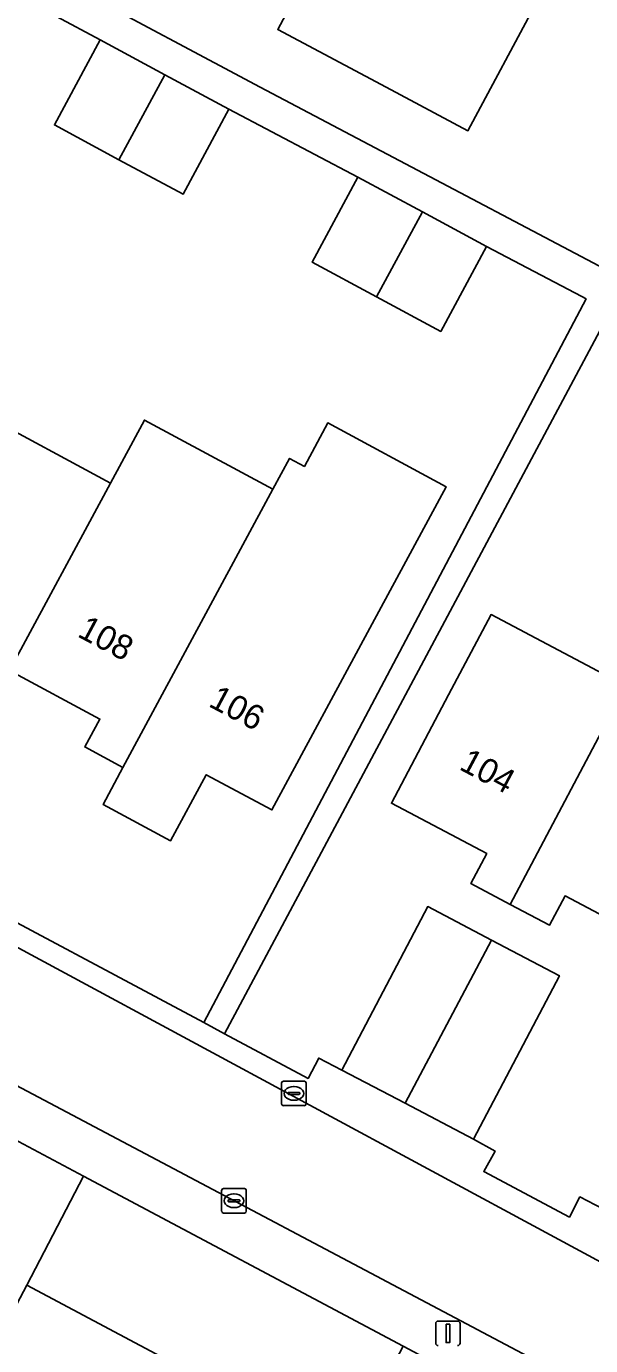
# Model space of a CAD drawing. Extents: x 158455 to 159797, y 387218 to 388672.
# Drawn here: x 159503.4 to 159526.4, y 388434.5 to 388488.3 of the extents above; entities that cross this region are included whole.
import ezdxf

# ---------------------------------------------------------------- set-up
doc = ezdxf.new("R2010")
doc.units = 0
for name, color, linetype in [('IMGEO_Erf', 7, 'Continuous'), ('IMGEO_Groenvoorziening', 7, 'Continuous'), ('IMGEO_Kolk', 7, 'Continuous'), ('IMGEO_Lichtmast', 7, 'Continuous'), ('IMGEO_Pand', 7, 'Continuous'), ('IMGEO_Pand_nummerreeks', 7, 'Continuous'), ('IMGEO_Parkeervlak_open', 7, 'Continuous'), ('IMGEO_Rijbaan_lokaal_open', 7, 'Continuous'), ('IMGEO_Voetpad_open', 7, 'Continuous')]:
    doc.layers.add(name, color=color, linetype=linetype)

msp = doc.modelspace()

# ---------------------------------------------------------------- linework, layer by layer
at = {"layer": 'IMGEO_Erf'}
for points in [[(159505.296, 388489.919), (159512.95, 388485.827), (159531.962, 388475.786), (159532.548, 388476.894), (159534.555, 388475.834), (159544.711, 388478.1), (159546.844, 388482.088), (159551.5, 388479.598), (159569.503, 388483.569), (159565.597, 388500)], [(159524.295, 388489.407), (159521.427, 388484.045), (159518.086, 388485.824), (159513.672, 388488.174), (159515.688, 388491.962)], [(159500, 388453.343), (159510.651, 388447.656), (159526.244, 388477.182), (159526.069, 388477.275), (159522.185, 388479.326), (159520.316, 388475.857), (159517.701, 388477.265), (159515.069, 388478.683), (159516.938, 388482.152), (159511.68, 388484.923), (159509.811, 388481.454), (159507.196, 388482.863), (159504.564, 388484.28), (159506.433, 388487.749), (159504.649, 388488.71)], [(159527.227, 388476.663), (159511.497, 388447.204), (159514.911, 388445.381), (159515.343, 388446.21), (159516.285, 388445.719), (159519.788, 388452.387), (159522.381, 388451.025), (159525.157, 388449.567), (159521.653, 388442.899), (159522.535, 388442.414), (159522.072, 388441.576), (159525.562, 388439.724), (159525.995, 388440.543), (159526.924, 388440.059)], [(159501.609, 388472.491), (159506.849, 388469.67), (159508.234, 388472.241), (159513.474, 388469.418), (159514.152, 388470.676), (159514.756, 388470.35), (159515.71, 388472.12), (159520.533, 388469.522), (159517.521, 388463.925), (159513.433, 388456.33), (159510.756, 388457.771), (159509.304, 388455.073), (159506.547, 388456.559), (159507.36, 388458.068), (159505.805, 388458.905), (159506.417, 388460.042), (159502.731, 388462.026)], [(159529.085, 388450.873), (159525.384, 388452.827), (159524.753, 388451.633), (159523.149, 388452.48), (159521.544, 388453.328), (159522.191, 388454.552), (159518.304, 388456.605), (159520.64, 388461.027), (159522.368, 388464.3), (159527.859, 388461.4)]]:
    msp.add_lwpolyline(points, dxfattribs=at)
at = {"layer": 'IMGEO_Groenvoorziening'}
msp.add_lwpolyline([(159516.464, 388430.006), (159503.435, 388436.943), (159502.352, 388434.872), (159498.867, 388436.701), (159492.172, 388440.307), (159486.505, 388443.189), (159482.339, 388435.358), (159499.775, 388426.013), (159516.659, 388416.964)], dxfattribs=at)
msp.add_lwpolyline([(159503.435, 388436.943), (159505.757, 388441.385), (159502.265, 388443.243), (159500, 388438.883), (159498.867, 388436.701), (159502.352, 388434.872)], close=True, dxfattribs=at)
at = {"layer": 'IMGEO_Kolk'}
for p, q in [((159513.829, 388444.341), (159513.829, 388445.193)), ((159513.904, 388445.267), (159514.756, 388445.267)), ((159514.131, 388444.81), (159514.529, 388444.81)), ((159514.317, 388445.047), (159514.342, 388445.047)), ((159514.83, 388445.193), (159514.83, 388444.341)), ((159514.756, 388444.267), (159513.904, 388444.267)), ((159514.088, 388444.761), (159514.088, 388444.773)), ((159514.526, 388444.724), (159514.128, 388444.724)), ((159514.34, 388444.487), (159514.315, 388444.487)), ((159514.572, 388444.773), (159514.572, 388444.761)), ((159511.384, 388439.961), (159511.384, 388440.813)), ((159511.459, 388440.887), (159512.311, 388440.887)), ((159511.872, 388440.667), (159511.897, 388440.667)), ((159512.385, 388440.813), (159512.385, 388439.961)), ((159511.643, 388440.381), (159511.643, 388440.393)), ((159512.081, 388440.344), (159511.683, 388440.344)), ((159511.686, 388440.43), (159512.084, 388440.43)), ((159511.895, 388440.107), (159511.87, 388440.107)), ((159512.127, 388440.393), (159512.127, 388440.381)), ((159512.311, 388439.887), (159511.459, 388439.887))]:
    msp.add_line(p, q, dxfattribs=at)
for points in [[(159513.829, 388444.341), (159513.829, 388445.193)], [(159513.904, 388445.267), (159514.756, 388445.267)], [(159514.83, 388445.193), (159514.83, 388444.341)], [(159514.756, 388444.267), (159513.904, 388444.267)], [(159511.384, 388439.961), (159511.384, 388440.813)], [(159511.459, 388440.887), (159512.311, 388440.887)], [(159512.385, 388440.813), (159512.385, 388439.961)], [(159512.311, 388439.887), (159511.459, 388439.887)]]:
    msp.add_lwpolyline(points, dxfattribs=at)
for centre, radius, start, end in [((159513.906, 388445.191), 0.0765, 91.552, 178.448), ((159513.906, 388445.191), 0.0765, 91.552, 178.448), ((159514.128, 388444.77), 0.0403, 85.8775, 175.7526), ((159514.533, 388444.772), 0.0386, 1.7309, 96.639), ((159514.754, 388445.191), 0.0765, 1.552, 88.448), ((159514.754, 388445.191), 0.0765, 1.552, 88.448), ((159513.906, 388444.343), 0.0765, 181.552, 268.448), ((159513.906, 388444.343), 0.0765, 181.552, 268.448), ((159514.125, 388444.76), 0.0366, 178.938, 274.7102), ((159514.529, 388444.767), 0.043, 264.8664, 352.4533), ((159514.754, 388444.343), 0.0765, 271.552, 358.448), ((159514.754, 388444.343), 0.0765, 271.552, 358.448), ((159511.461, 388440.811), 0.0765, 91.552, 178.448), ((159511.461, 388440.811), 0.0765, 91.552, 178.448), ((159512.309, 388440.811), 0.0765, 1.552, 88.448), ((159512.309, 388440.811), 0.0765, 1.552, 88.448), ((159511.461, 388439.963), 0.0765, 181.552, 268.448), ((159511.461, 388439.963), 0.0765, 181.552, 268.448), ((159511.683, 388440.39), 0.0403, 85.8775, 175.7526), ((159511.68, 388440.38), 0.0366, 178.938, 274.7102), ((159512.084, 388440.387), 0.043, 264.8664, 352.4533), ((159512.088, 388440.392), 0.0386, 1.7309, 96.639), ((159512.309, 388439.963), 0.0765, 271.552, 358.448), ((159512.309, 388439.963), 0.0765, 271.552, 358.448)]:
    msp.add_arc(centre, radius, start, end, dxfattribs=at)
for centre, major_axis, ratio, start_param, end_param in [((159514.316, 388444.767), (-0.387, 0.002), 0.722429, 4.712389, 7.853982), ((159514.341, 388444.767), (-0.39, 0.002), 0.717154, 1.570796, 4.712389), ((159511.871, 388440.387), (-0.387, 0.002), 0.722429, 4.712389, 7.853982), ((159511.896, 388440.387), (-0.39, 0.002), 0.717154, 1.570796, 4.712389)]:
    msp.add_ellipse(centre, major_axis=major_axis, ratio=ratio, start_param=start_param, end_param=end_param, dxfattribs=at)
at = {"layer": 'IMGEO_Lichtmast'}
for p, q in [((159520.114, 388434.576), (159520.114, 388435.376)), ((159520.114, 388435.376), (159520.114, 388434.576)), ((159520.214, 388435.476), (159521.004, 388435.476)), ((159521.004, 388435.476), (159520.214, 388435.476)), ((159521.104, 388435.376), (159521.104, 388434.576)), ((159521.104, 388434.576), (159521.104, 388435.376))]:
    msp.add_line(p, q, dxfattribs=at)
msp.add_lwpolyline([(159520.534, 388435.351), (159520.684, 388435.351), (159520.684, 388434.601), (159520.534, 388434.601), (159520.534, 388435.351)], dxfattribs=at)
for centre, start, end in [((159520.214, 388435.376), 90, 180), ((159520.214, 388435.376), 90, 180), ((159521.004, 388435.376), 0, 90), ((159521.004, 388435.376), 360, 90), ((159520.214, 388434.576), 180, 270), ((159520.214, 388434.576), 180, 270), ((159521.004, 388434.576), 270, 0), ((159521.004, 388434.576), 270, 0)]:
    msp.add_arc(centre, 0.1, start, end, dxfattribs=at)
at = {"layer": 'IMGEO_Pand'}
for points in [[(159524.295, 388489.407), (159515.388, 388494.155), (159514.544, 388492.571), (159515.688, 388491.962), (159513.672, 388488.174), (159518.086, 388485.824), (159521.427, 388484.045)], [(159507.196, 388482.863), (159509.065, 388486.332), (159506.433, 388487.749), (159504.564, 388484.28)], [(159507.196, 388482.863), (159509.811, 388481.454), (159511.68, 388484.923), (159509.065, 388486.332)], [(159517.701, 388477.265), (159519.57, 388480.734), (159516.938, 388482.152), (159515.069, 388478.683)], [(159517.701, 388477.265), (159520.316, 388475.857), (159522.185, 388479.326), (159519.57, 388480.734)], [(159501.609, 388472.491), (159500, 388469.504), (159496.819, 388463.598), (159498.315, 388462.792), (159498.987, 388464.041), (159500, 388463.496), (159502.731, 388462.026), (159506.849, 388469.67)], [(159513.474, 388469.418), (159508.234, 388472.241), (159506.849, 388469.67), (159502.731, 388462.026), (159506.417, 388460.042), (159505.805, 388458.905), (159507.36, 388458.068)], [(159517.521, 388463.925), (159520.533, 388469.522), (159515.71, 388472.12), (159514.756, 388470.35), (159514.152, 388470.676), (159513.474, 388469.418), (159507.36, 388458.068), (159506.547, 388456.559), (159509.304, 388455.073), (159510.756, 388457.771), (159513.433, 388456.33)], [(159523.149, 388452.48), (159527.859, 388461.4), (159522.368, 388464.3), (159520.64, 388461.027), (159518.304, 388456.605), (159522.191, 388454.552), (159521.544, 388453.328)], [(159533.164, 388458.598), (159533.909, 388460.009), (159528.604, 388462.81), (159527.859, 388461.4), (159523.149, 388452.48), (159524.753, 388451.633), (159525.384, 388452.827), (159529.085, 388450.873)], [(159518.864, 388444.364), (159522.381, 388451.025), (159519.788, 388452.387), (159516.285, 388445.719)], [(159518.864, 388444.364), (159521.653, 388442.899), (159525.157, 388449.567), (159522.381, 388451.025)]]:
    msp.add_lwpolyline(points, close=True, dxfattribs=at)
at = {"layer": 'IMGEO_Parkeervlak_open'}
msp.add_lwpolyline([(159518.788, 388434.451), (159505.757, 388441.385), (159503.435, 388436.943), (159516.464, 388430.006)], close=True, dxfattribs=at)
at = {"layer": 'IMGEO_Rijbaan_lokaal_open'}
msp.add_lwpolyline([(159529.94, 388436.205), (159500, 388452.369), (159499.281, 388452.542), (159497.015, 388448.263), (159500, 388446.682), (159527.777, 388431.967)], dxfattribs=at)
at = {"layer": 'IMGEO_Voetpad_open'}
for points in [[(159401.552, 388504.614), (159410.48, 388500), (159413.495, 388498.401), (159416.497, 388496.809), (159419.86, 388495.026), (159440.748, 388483.88), (159465.03, 388470.792), (159489.793, 388457.538), (159496.29, 388454.117), (159499.281, 388452.542), (159500, 388452.369), (159529.94, 388436.205)], [(159526.924, 388440.059), (159525.995, 388440.543), (159525.562, 388439.724), (159522.072, 388441.576), (159522.535, 388442.414), (159521.653, 388442.899), (159518.864, 388444.364), (159516.285, 388445.719), (159515.343, 388446.21), (159514.911, 388445.381), (159511.497, 388447.204), (159510.651, 388447.656), (159500, 388453.343), (159487.794, 388459.861), (159488.313, 388460.832), (159485.714, 388462.109), (159483.23, 388463.463), (159480.632, 388464.879), (159477.998, 388466.315), (159477.471, 388465.348), (159462.008, 388473.502), (159453.854, 388477.866), (159445.457, 388482.254), (159430.667, 388490.158)], [(159531.962, 388475.786), (159512.95, 388485.827), (159505.296, 388489.919)], [(159527.777, 388431.967), (159500, 388446.682), (159497.015, 388448.263), (159494.027, 388449.845), (159487.919, 388453.08), (159474.951, 388459.948), (159473.9, 388460.506), (159463.223, 388466.174), (159462.228, 388466.702), (159459.28, 388468.267), (159450.248, 388473.079), (159447.752, 388468.389), (159446.99, 388468.796), (159445.953, 388469.35), (159441.099, 388471.939), (159440.058, 388472.495), (159434.766, 388475.32), (159433.799, 388475.836), (159433.075, 388476.222), (159435.573, 388480.914), (159431.35, 388483.172), (159421.156, 388488.567)], [(159504.649, 388488.71), (159506.433, 388487.749), (159509.065, 388486.332), (159511.68, 388484.923), (159516.938, 388482.152), (159519.57, 388480.734), (159522.185, 388479.326), (159526.069, 388477.275), (159526.244, 388477.182), (159510.651, 388447.656), (159511.497, 388447.204), (159527.227, 388476.663)], [(159470.424, 388457.354), (159471.377, 388456.866), (159471.89, 388457.779), (159475.56, 388455.789), (159476.165, 388457.089), (159486.969, 388451.359), (159500, 388444.445), (159502.265, 388443.243), (159505.757, 388441.385), (159518.788, 388434.451), (159528.084, 388429.504)]]:
    msp.add_lwpolyline(points, dxfattribs=at)

# ---------------------------------------------------------------- texts
at = {"layer": 'IMGEO_Pand_nummerreeks'}
for s, rotation, p in [('108', 331.9766, (159505.458, 388463.43)), ('106', 331.9766, (159510.805, 388460.584)), ('104', 331.9351, (159521.023, 388458.011))]:
    msp.add_text(s, height=1, rotation=rotation, dxfattribs=at).set_placement(p)

doc.saveas('drawing.dxf')
